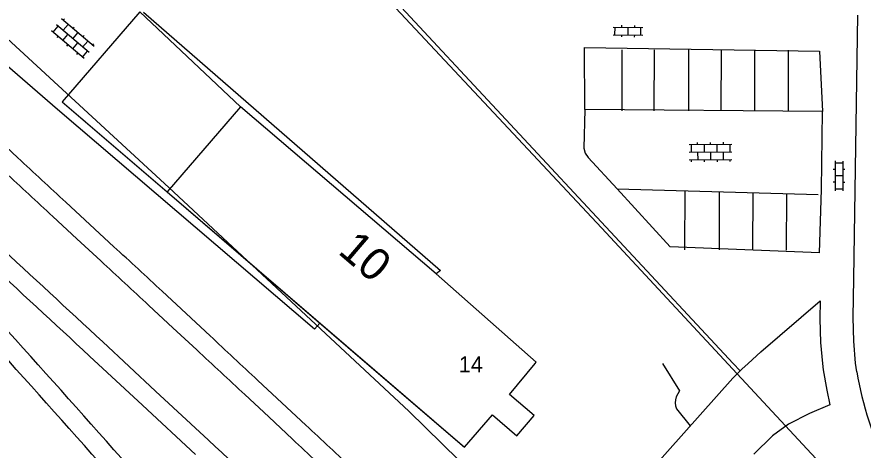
# Model space of a CAD drawing. Extents: x 148816 to 151297, y 399515 to 402500.
# Drawn here: x 150056.6 to 150122.1, y 399743.3 to 399776.9 of the extents above; entities that cross this region are included whole.
import ezdxf

# ---------------------------------------------------------------- set-up
doc = ezdxf.new("R2010")
doc.units = 0
for name, color, linetype in [('B01 Hoofdgebouw  [T] Norm', 7, 'Continuous'), ('B01 hoofgebouw', 7, 'Continuous'), ('G01 perceelsgrens', 7, 'Continuous'), ('G02 sectiegrens', 7, 'Continuous'), ('Q01 Spoorrail  [D] Norm', 7, 'Continuous'), ('S02 Open verharding  Norm', 7, 'Continuous'), ('V00 Kant verharding algemeen  [T] Norm', 7, 'Continuous'), ('V00 Kant verharding algemeen secundair  [T] Gem', 7, 'Continuous'), ('Z02 huisnummer', 7, 'Continuous'), ('Z02 Huisnummer  [Tekst] Norm', 7, 'Continuous')]:
    doc.layers.add(name, color=color, linetype=linetype)

msp = doc.modelspace()

# ---------------------------------------------------------------- linework, layer by layer
at = {"layer": 'B01 Hoofdgebouw  [T] Norm'}
for p, q in [((150073.89, 399769.89), (150068.21, 399763.3)), ((150089.06, 399756.94), (150073.89, 399769.89)), ((150068.21, 399763.3), (150083.68, 399750)), ((150096.8, 399750.09), (150089.06, 399756.94)), ((150096.725, 399750), (150096.8, 399750.09)), ((150083.68, 399750), (150091.25, 399743.49)), ((150094.75, 399747.59), (150096.725, 399750)), ((150096.66, 399745.95), (150094.75, 399747.59)), ((150091.25, 399743.49), (150093.42, 399746.02)), ((150093.42, 399746.02), (150095.32, 399744.39)), ((150095.32, 399744.39), (150096.66, 399745.95))]:
    msp.add_line(p, q, dxfattribs=at)
at = {"layer": 'B01 hoofgebouw'}
for points in [[(150073.89, 399769.89), (150066.098, 399777.262), (150060.093, 399770.278), (150068.21, 399763.3)], [(150091.251, 399743.49), (150093.42, 399746.02), (150095.32, 399744.39), (150096.66, 399745.95), (150094.75, 399747.59), (150096.727, 399750), (150096.8, 399750.09), (150089.06, 399756.94), (150073.89, 399769.89), (150068.21, 399763.3), (150091.251, 399743.49)]]:
    msp.add_lwpolyline(points, dxfattribs=at)
at = {"layer": 'G01 perceelsgrens'}
msp.add_lwpolyline([(150308.349, 399515.272), (150277.228, 399548.101), (150242.542, 399584.306), (150239.956, 399587.005), (150210.963, 399617.268), (150213.885, 399620.001), (150181.077, 399653.993), (150086.944, 399746.297), (150068.345, 399763.626), (150036.314, 399793.171), (150038.368, 399795.534), (150022.449, 399809.357), (150028.351, 399815.863), (150016.011, 399827.379), (150008.186, 399819.084), (150000, 399826.626)], dxfattribs=at)
at = {"layer": 'G02 sectiegrens'}
msp.add_lwpolyline([(150308.614, 399538.211), (150291.987, 399555.927), (150267.372, 399582.331), (150217.336, 399636.261), (150173.891, 399683.051), (150136.789, 399722.91), (150101.867, 399760.496), (150057.843, 399807.58)], dxfattribs=at)
at = {"layer": 'Q01 Spoorrail  [D] Norm'}
for points in [[(150052.914, 399769.375), (150054.78, 399767.655), (150056.646, 399765.934)], [(150060.373, 399762.488), (150062.235, 399760.765), (150064.098, 399759.041)], [(150059.355, 399761.388), (150061.217, 399759.665), (150063.078, 399757.941)], [(150067.82, 399755.589), (150069.68, 399753.862), (150071.538, 399752.135)], [(150066.8, 399754.491), (150068.658, 399752.764), (150070.516, 399751.037)], [(150063.225, 399751.666), (150067.326, 399747.852), (150071.424, 399744.035)], [(150062.203, 399750.568), (150066.304, 399746.754), (150070.402, 399742.937)], [(150075.252, 399748.676), (150077.107, 399746.943), (150078.961, 399745.21)], [(150074.228, 399747.58), (150076.083, 399745.847), (150077.937, 399744.114)]]:
    msp.add_lwpolyline(points, dxfattribs=at)
for centre, radius, start, end in [((149127.206, 398914.674), 1250.75, 40.925972, 43.508992), ((149127.206, 398914.674), 1249.25, 40.925972, 43.508992), ((145875.72, 395238.856), 6162.352, 47.229175, 47.2763694), ((145875.72, 395238.856), 6160.852, 47.229175, 47.2763694), ((146338.538, 395739.141), 5474.819, 47.130528, 47.24775), ((146598.043, 396016.929), 5100.68, 47.136214, 47.193236), ((146338.538, 395739.141), 5473.319, 47.130528, 47.24775), ((146598.043, 396016.929), 5099.18, 47.136214, 47.193236), ((147619.018, 397115.7), 3600.783, 46.989014, 47.069778), ((147619.018, 397115.7), 3599.283, 46.989014, 47.069778), ((148789.024, 398364.893), 1889.236, 46.784583, 46.93855), ((148500.7, 398057.989), 2304.327, 46.749411, 47.027972), ((148789.024, 398364.893), 1887.736, 46.784583, 46.93855)]:
    msp.add_arc(centre, radius, start, end, dxfattribs=at)
at = {"layer": 'S02 Open verharding  Norm'}
for p, q in [((150062.554, 399774.555), (150060.043, 399776.697)), ((150060.157, 399776.6), (150060.255, 399776.714)), ((150061.775, 399773.643), (150059.264, 399775.785)), ((150059.379, 399775.687), (150059.768, 399776.144)), ((150062.164, 399774.099), (150059.654, 399776.241)), ((150060.538, 399776.276), (150060.148, 399775.819)), ((150060.918, 399775.951), (150061.016, 399776.065)), ((150102.773, 399776.068), (150105.073, 399776.035)), ((150102.915, 399775.466), (150102.923, 399776.066)), ((150103.426, 399776.209), (150103.423, 399776.059)), ((150103.923, 399776.052), (150103.915, 399775.452)), ((150104.425, 399776.195), (150104.423, 399776.045)), ((150104.915, 399775.438), (150104.923, 399776.038)), ((150059.759, 399775.363), (150059.661, 399775.249)), ((150060.139, 399775.038), (150060.529, 399775.495)), ((150060.909, 399775.17), (150061.298, 399775.626)), ((150061.67, 399774.521), (150062.059, 399774.977)), ((150061.679, 399775.302), (150061.776, 399775.416)), ((150102.765, 399775.469), (150105.065, 399775.436)), ((150103.415, 399775.459), (150103.413, 399775.309)), ((150104.415, 399775.445), (150104.412, 399775.295)), ((150060.52, 399774.714), (150060.422, 399774.599)), ((150060.9, 399774.389), (150061.289, 399774.845)), ((150062.439, 399774.653), (150062.537, 399774.767)), ((150061.28, 399774.064), (150061.183, 399773.95)), ((150061.661, 399773.74), (150062.05, 399774.196)), ((150109.312, 399766.972), (150109.31, 399767.122)), ((150110.312, 399766.981), (150110.31, 399767.131)), ((150111.312, 399766.99), (150111.31, 399767.14)), ((150108.662, 399766.966), (150111.962, 399766.995)), ((150108.812, 399766.968), (150108.817, 399766.368)), ((150109.812, 399766.977), (150109.817, 399766.377)), ((150110.812, 399766.985), (150110.817, 399766.385)), ((150111.812, 399766.994), (150111.817, 399766.394)), ((150108.667, 399766.367), (150111.967, 399766.395)), ((150108.672, 399765.767), (150111.972, 399765.796)), ((150109.317, 399766.372), (150109.322, 399765.772)), ((150110.317, 399766.381), (150110.322, 399765.781)), ((150111.322, 399765.79), (150111.317, 399766.39)), ((150111.822, 399765.794), (150111.824, 399765.644)), ((150108.822, 399765.768), (150108.824, 399765.618)), ((150109.822, 399765.777), (150109.824, 399765.627)), ((150110.822, 399765.785), (150110.824, 399765.635)), ((150119.978, 399765.687), (150119.962, 399763.387)), ((150119.977, 399765.537), (150120.577, 399765.533)), ((150120.578, 399765.683), (150120.562, 399763.383)), ((150119.973, 399765.037), (150119.823, 399765.038)), ((150120.57, 399764.533), (150119.97, 399764.537)), ((150120.723, 399765.032), (150120.573, 399765.033)), ((150119.967, 399764.037), (150119.817, 399764.038)), ((150120.717, 399764.032), (150120.567, 399764.033)), ((150119.963, 399763.537), (150120.563, 399763.533))]:
    msp.add_line(p, q, dxfattribs=at)
at = {"layer": 'V00 Kant verharding algemeen  [T] Norm'}
for p, q in [((150037.64, 399829.93), (150112.06, 399750)), ((150059.73, 399769.67), (150048.38, 399779.47)), ((150066.39, 399777.23), (150089.39, 399757.19)), ((150121.42, 399756.59), (150121.72, 399777)), ((150079.63, 399752.64), (150059.73, 399769.67)), ((150100.59, 399769.67), (150100.51, 399766.68)), ((150118.91, 399763.49), (150119, 399769.53)), ((150100.51, 399766.68), (150100.61, 399766.29)), ((150100.61, 399766.29), (150100.83, 399765.96)), ((150100.83, 399765.96), (150103.09, 399763.54)), ((150089.39, 399757.19), (150089.06, 399756.94)), ((150121.37, 399753.56), (150121.42, 399756.59)), ((150118.81, 399754.85), (150118.79, 399753.44)), ((150121.415, 399751.73), (150121.37, 399753.56)), ((150080.04, 399753.12), (150079.63, 399752.64)), ((150121.56, 399750.005), (150121.415, 399751.73)), ((150106.59, 399750), (150107.903, 399747.88)), ((150112.05, 399748.84), (150112.73, 399749.54)), ((150112.06, 399750), (150112.61, 399749.41)), ((150112.73, 399749.54), (150113.24, 399750)), ((150119, 399750), (150119.05, 399749.5)), ((150119.05, 399749.5), (150119.33, 399747.92)), ((150121.65, 399749.34), (150121.56, 399750.005)), ((150099.38, 399734.67), (150112.05, 399748.84)), ((150119.33, 399747.92), (150119.56, 399746.79)), ((150119.56, 399746.79), (150117.98, 399746.11)), ((150107.672, 399746.483), (150108.746, 399745.145)), ((150117.98, 399746.11), (150116.35, 399745.29)), ((150116.35, 399745.29), (150115.13, 399744.39)), ((150115.13, 399744.39), (150113.67, 399742.95))]:
    msp.add_line(p, q, dxfattribs=at)
for points in [[(150100.59, 399769.67), (150100.563, 399774.486), (150118.758, 399774.212), (150119, 399769.53)], [(150118.759, 399758.571), (150107.197, 399759.041), (150103.09, 399763.54)], [(150118.759, 399758.571), (150118.91, 399763.49)], [(150113.24, 399750), (150114.22, 399750.89), (150118.81, 399754.85)], [(150118.79, 399753.44), (150118.85, 399751.61), (150119, 399750)], [(150107.903, 399747.88), (150107.648, 399747.398)]]:
    msp.add_lwpolyline(points, dxfattribs=at)
for centre, radius, start, end in [((150149.199, 399754.051), 27.949, 189.70374, 205.72395), ((150109.11, 399746.979), 1.521, 163.98652, 199.01847)]:
    msp.add_arc(centre, radius, start, end, dxfattribs=at)
at = {"layer": 'V00 Kant verharding algemeen secundair  [T] Gem'}
for p, q in [((150119, 399769.53), (150100.59, 399769.67)), ((150103.09, 399763.54), (150118.668, 399763.097))]:
    msp.add_line(p, q, dxfattribs=at)
for points in [[(150103.471, 399769.582), (150103.481, 399774.314)], [(150105.962, 399769.576), (150105.972, 399774.308)], [(150108.626, 399769.571), (150108.636, 399774.303)], [(150111.15, 399769.566), (150111.16, 399774.298)], [(150113.739, 399769.56), (150113.749, 399774.292)], [(150116.357, 399769.555), (150116.367, 399774.287)], [(150108.32, 399763.391), (150108.303, 399758.803)], [(150110.992, 399763.315), (150110.975, 399758.792)], [(150113.588, 399763.241), (150113.571, 399758.782)], [(150116.204, 399763.167), (150116.187, 399758.772)]]:
    msp.add_lwpolyline(points, dxfattribs=at)

# ---------------------------------------------------------------- texts
at = {"layer": 'Z02 huisnummer'}
msp.add_text('10', height=2.5, rotation=319.46085, dxfattribs=at).set_placement((150081.371, 399758.573))
at = {"layer": 'Z02 Huisnummer  [Tekst] Norm'}
msp.add_text('14', height=1.25, dxfattribs=at).set_placement((150090.815, 399749.297))

doc.saveas('drawing.dxf')
